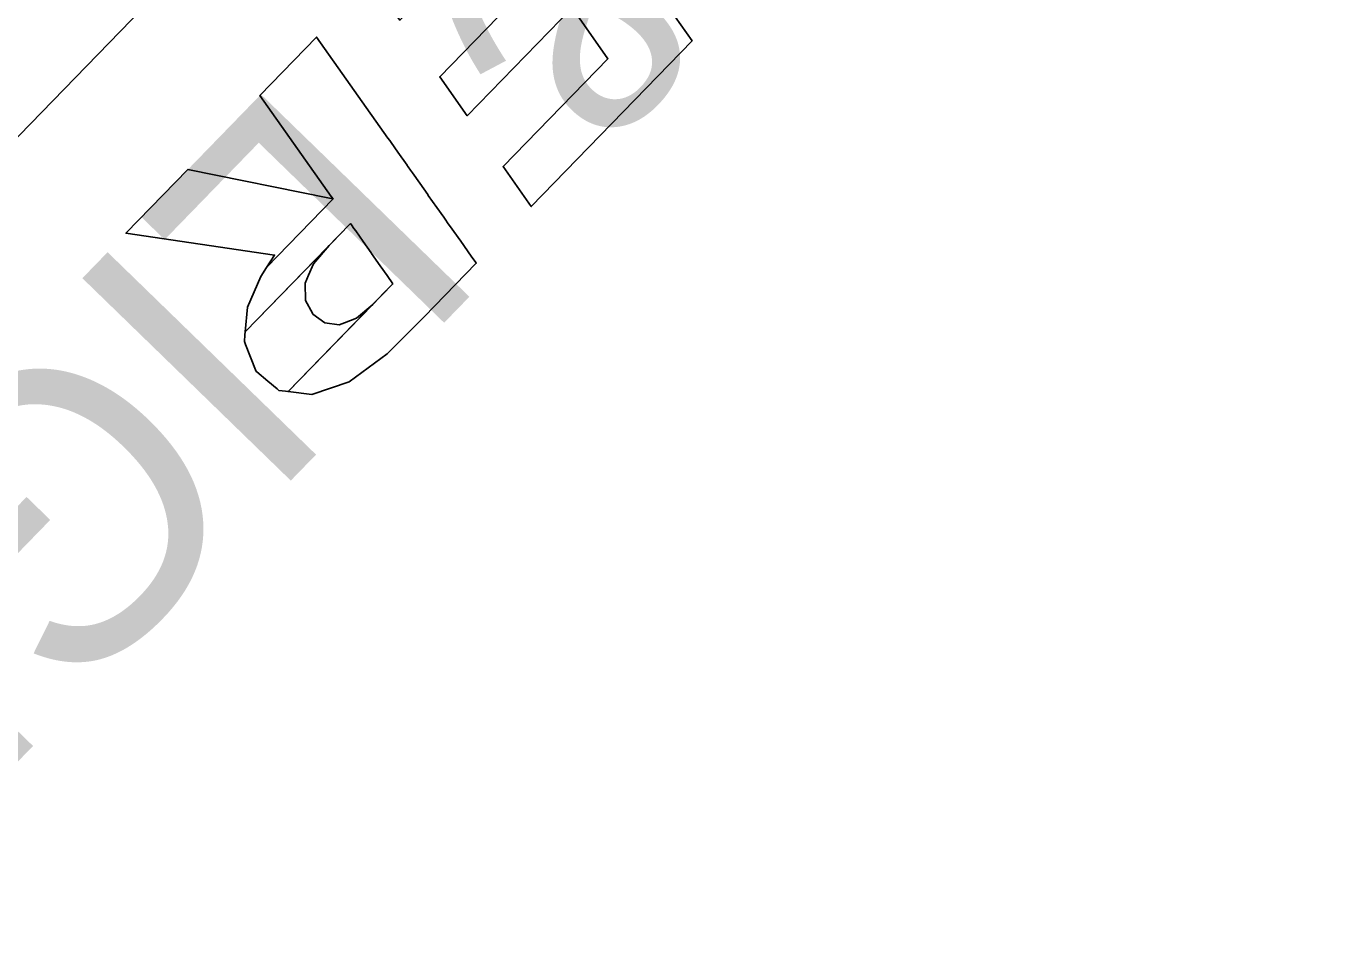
# Model space of a CAD drawing. Extents: x 3962991 to 3983549, y 181631 to 204078.
# Drawn here: x 3971454.7 to 3971644.1, y 195844.5 to 195977.6 of the extents above; entities that cross this region are included whole.
import ezdxf

# ---------------------------------------------------------------- set-up
doc = ezdxf.new("R2010")
doc.units = 0
for name, color, linetype in [('V-ANNO-MASK', 7, 'Continuous'), ('V-ANNO-MASK2', 7, 'Continuous'), ('V-UTIL-IDEN', 7, 'Continuous'), ('V-UTIL-LINE', 7, 'Continuous')]:
    doc.layers.add(name, color=color, linetype=linetype)

msp = doc.modelspace()

# ---------------------------------------------------------------- linework, layer by layer
at = {"layer": 'V-ANNO-MASK'}
for points in [[(3971531.95, 196002.38), (3971527.87, 196008.15), (3971504.61, 195984.2), (3971508.69, 195978.42), (3971523.84, 195994.02), (3971529.6, 195985.87), (3971514.45, 195970.27), (3971518.43, 195964.63), (3971533.58, 195980.23), (3971538.76, 195972.87), (3971523.61, 195957.27), (3971527.67, 195951.49), (3971550.93, 195975.44), (3971546.86, 195981.21), (3971541.68, 195988.57), (3971537.7, 195994.22)], [(3971506.97, 195961.38), (3971496.65, 195976), (3971488.46, 195967.57), (3971498.78, 195952.95), (3971499.04, 195952.59), (3971489.42, 195942.69), (3971488.57, 195941.36), (3971486.67, 195936.95), (3971486.34, 195933.38), (3971501.55, 195949.04), (3971501.56, 195949.03), (3971501.7, 195948.83), (3971502.05, 195948.32), (3971502.31, 195947.96), (3971503.37, 195946.46), (3971504.54, 195944.79), (3971504.61, 195944.69), (3971505.84, 195942.94), (3971506.84, 195941.52), (3971507.04, 195941.23), (3971507.5, 195940.59), (3971507.68, 195940.33), (3971507.68, 195940.32), (3971492.55, 195924.74), (3971495.95, 195924.31), (3971501.37, 195926.17), (3971506.86, 195930.21), (3971512.18, 195935.54), (3971519.72, 195943.3), (3971519.66, 195943.39), (3971519, 195944.32), (3971517.48, 195946.48), (3971515.88, 195948.76), (3971515.87, 195948.77), (3971515.69, 195949.02), (3971515.23, 195949.66), (3971515.03, 195949.95), (3971514.03, 195951.37), (3971512.8, 195953.11), (3971512.73, 195953.22), (3971511.55, 195954.88), (3971510.49, 195956.38), (3971510.24, 195956.74), (3971509.88, 195957.25), (3971509.74, 195957.45), (3971509.73, 195957.46), (3971508.41, 195959.34), (3971507.41, 195960.76), (3971507.22, 195961.02)], [(3971498.54, 195952.7), (3971478.06, 195956.86), (3971469.1, 195947.63), (3971490.57, 195944.49), (3971489.42, 195942.69), (3971499.04, 195952.59)], [(3971498.48, 195945.87), (3971500.34, 195947.8), (3971486.34, 195933.38), (3971486.34, 195933.36)], [(3971496.22, 195943.19), (3971498.48, 195945.86), (3971486.34, 195933.36), (3971486.3, 195932.97), (3971486.21, 195932), (3971486.38, 195931.56), (3971487.1, 195929.71), (3971487.9, 195927.66), (3971488, 195927.58), (3971488.01, 195927.59), (3971489.62, 195926.23), (3971490.93, 195925.13), (3971491.19, 195924.91), (3971492.16, 195924.79), (3971492.53, 195924.74), (3971504.76, 195937.33), (3971502.41, 195935.35), (3971500.69, 195934.7), (3971499.93, 195934.41), (3971497.82, 195934.68), (3971496.13, 195935.95), (3971496.07, 195936.07), (3971495.05, 195937.89), (3971494.99, 195940.42), (3971495.5, 195941.57)], [(3971506.77, 195939.39), (3971504.76, 195937.33), (3971492.53, 195924.74), (3971492.55, 195924.74)]]:
    msp.add_lwpolyline(points, close=True, dxfattribs=at)
at = {"layer": 'V-ANNO-MASK2'}
for points in [[(3971531.95, 196002.38), (3971527.87, 196008.15), (3971504.61, 195984.2), (3971508.69, 195978.42), (3971523.84, 195994.02), (3971529.6, 195985.87), (3971514.45, 195970.27), (3971518.43, 195964.63), (3971533.58, 195980.23), (3971538.76, 195972.87), (3971523.61, 195957.27), (3971527.67, 195951.49), (3971550.93, 195975.44), (3971546.86, 195981.21), (3971541.68, 195988.57), (3971537.7, 195994.22)], [(3971506.97, 195961.38), (3971496.65, 195976), (3971488.46, 195967.57), (3971498.78, 195952.95), (3971499.04, 195952.59), (3971489.42, 195942.69), (3971488.57, 195941.36), (3971486.67, 195936.95), (3971486.34, 195933.38), (3971501.55, 195949.04), (3971501.56, 195949.03), (3971501.7, 195948.83), (3971502.05, 195948.32), (3971502.31, 195947.96), (3971503.37, 195946.46), (3971504.54, 195944.79), (3971504.61, 195944.69), (3971505.84, 195942.94), (3971506.84, 195941.52), (3971507.04, 195941.23), (3971507.5, 195940.59), (3971507.68, 195940.33), (3971507.68, 195940.32), (3971492.55, 195924.74), (3971495.95, 195924.31), (3971501.37, 195926.17), (3971506.86, 195930.21), (3971512.18, 195935.54), (3971519.72, 195943.3), (3971519.66, 195943.39), (3971519, 195944.32), (3971517.48, 195946.48), (3971515.88, 195948.76), (3971515.87, 195948.77), (3971515.69, 195949.02), (3971515.23, 195949.66), (3971515.03, 195949.95), (3971514.03, 195951.37), (3971512.8, 195953.11), (3971512.73, 195953.22), (3971511.55, 195954.88), (3971510.49, 195956.38), (3971510.24, 195956.74), (3971509.88, 195957.25), (3971509.74, 195957.45), (3971509.73, 195957.46), (3971508.41, 195959.34), (3971507.41, 195960.76), (3971507.22, 195961.02)], [(3971498.54, 195952.7), (3971478.06, 195956.86), (3971469.1, 195947.63), (3971490.57, 195944.49), (3971489.42, 195942.69), (3971499.04, 195952.59)], [(3971498.48, 195945.87), (3971500.34, 195947.8), (3971486.34, 195933.38), (3971486.34, 195933.36)], [(3971496.22, 195943.19), (3971498.48, 195945.86), (3971486.34, 195933.36), (3971486.3, 195932.97), (3971486.21, 195932), (3971486.38, 195931.56), (3971487.1, 195929.71), (3971487.9, 195927.66), (3971488, 195927.58), (3971488.01, 195927.59), (3971489.62, 195926.23), (3971490.93, 195925.13), (3971491.19, 195924.91), (3971492.16, 195924.79), (3971492.53, 195924.74), (3971504.76, 195937.33), (3971502.41, 195935.35), (3971500.69, 195934.7), (3971499.93, 195934.41), (3971497.82, 195934.68), (3971496.13, 195935.95), (3971496.07, 195936.07), (3971495.05, 195937.89), (3971494.99, 195940.42), (3971495.5, 195941.57)], [(3971506.77, 195939.39), (3971504.76, 195937.33), (3971492.53, 195924.74), (3971492.55, 195924.74)]]:
    msp.add_lwpolyline(points, close=True, dxfattribs=at)
at = {"layer": 'V-UTIL-LINE'}
msp.add_line((3972191.85, 196721.9), (3970928.71, 195421.26), dxfattribs=at)

# ---------------------------------------------------------------- texts
at = {"layer": 'V-ANNO-MASK'}
msp.add_text('1 SUB CABLE', height=41.9999, rotation=225.8381, dxfattribs=at).set_placement((3971601.09, 196200.32))
at = {"layer": 'V-UTIL-IDEN'}
for s, p in [('LA. POWER & LIGHT CO.', (3971757.08, 196244.16)), ('1 SUB CABLE', (3971601.09, 196200.32))]:
    msp.add_text(s, height=41.9999, rotation=225.8381, dxfattribs=at).set_placement(p)

doc.saveas('drawing.dxf')
